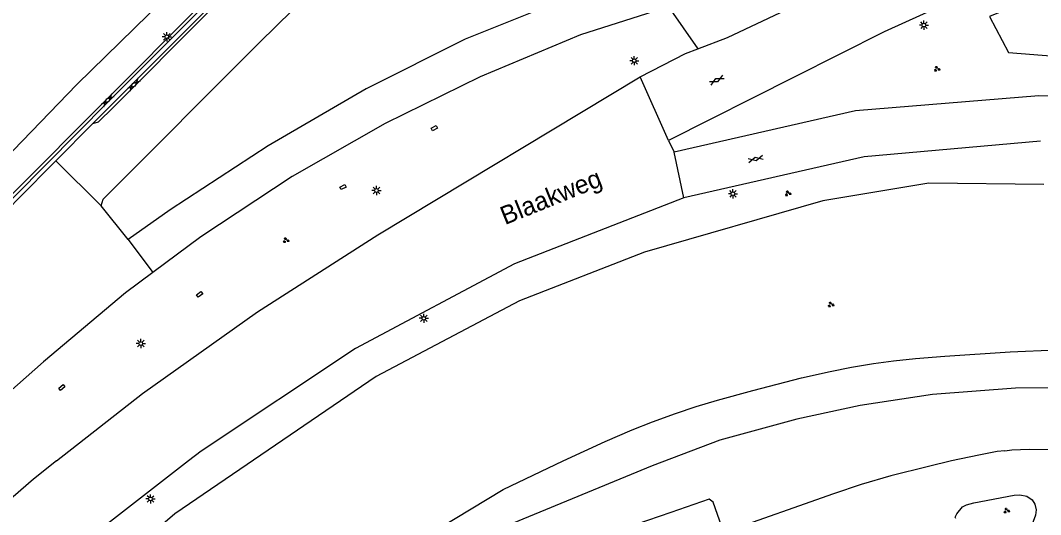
# Model space of a CAD drawing. Extents: x 131000 to 133013, y 393000 to 396501.
# Drawn here: x 131671.6 to 131810.6, y 394992.7 to 395059.9 of the extents above; entities that cross this region are included whole.
import ezdxf

# ---------------------------------------------------------------- set-up
doc = ezdxf.new("R2010")
doc.units = 0
for name, color, linetype in [('gg-afsc-muur', 7, 'Continuous'), ('gg-anno-openbare ruimte label', 7, 'Continuous'), ('gg-knt-BGT kruinlijn', 7, 'Continuous'), ('gg-knt-verharding', 7, 'Continuous'), ('gg-kntw-bovenkant insteek waterloop', 7, 'Continuous'), ('gt-grn-groengrens', 7, 'Continuous'), ('gt-grn-weggrens', 7, 'Continuous'), ('gt-symb-gesloten verharding', 7, 'Continuous'), ('gt-symb-groenvak', 7, 'Continuous'), ('gt-symb-kolk center center', 7, 'Continuous'), ('gt-symb-lichtmast', 7, 'Continuous')]:
    doc.layers.add(name, color=color, linetype=linetype)

# ---------------------------------------------------------------- blocks, each defined once
blk = doc.blocks.new('gt0-LMAST')
at = {"layer": 'gt-symb-lichtmast'}
for p, q in [((-0.18, 0.17), (-0.45, 0.44)), ((-0.01, 0.25), (-0.01, 0.62)), ((0.17, 0.17), (0.44, 0.44)), ((-0.26, 0), (-0.63, 0)), ((-0.18, -0.18), (-0.45, -0.45)), ((-0.01, -0.25), (-0.01, -0.63)), ((0.44, -0.45), (0.17, -0.18)), ((0.24, 0), (0.62, 0))]:
    blk.add_line(p, q, dxfattribs=at)
blk.add_circle((-0.01, 0), 0.25, dxfattribs=at)
blk = doc.blocks.new('gt0-GESVH1')
at = {"layer": 'gt-symb-gesloten verharding'}
for p, q in [((-0.99, -0.26), (0.01, 0.24)), ((0.01, -0.26), (-0.99, 0.24)), ((0.01, 0.24), (1.01, -0.26)), ((1.01, 0.24), (0.01, -0.26))]:
    blk.add_line(p, q, dxfattribs=at)
blk = doc.blocks.new('gt0-KOLKCC')
at = {"layer": 'gt-symb-kolk center center'}
blk.add_lwpolyline([(-0.38, 0.2), (0.38, 0.2), (0.38, -0.2), (-0.38, -0.2)], close=True, dxfattribs=at)
blk = doc.blocks.new('gt0-GRVAK')
at = {"layer": 'gt-symb-groenvak'}
for p, q in [((-0.11, 0.19), (-0.23, 0.24)), ((-0.18, 0.15), (0.09, 0.15)), ((-0.09, 0.21), (-0.16, 0.32)), ((-0.05, 0.21), (-0.05, 0.39)), ((0, 0.21), (0.06, 0.32)), ((0.02, 0.19), (0.13, 0.24)), ((0.26, -0.05), (0.2, 0.06)), ((0.31, -0.05), (0.31, 0.13)), ((0.35, -0.05), (0.41, 0.06)), ((-0.24, -0.23), (-0.36, -0.18)), ((-0.32, -0.26), (-0.05, -0.26)), ((-0.23, -0.21), (-0.29, -0.09)), ((-0.18, -0.2), (-0.18, -0.02)), ((-0.14, -0.21), (-0.07, -0.09)), ((-0.12, -0.23), (0, -0.18)), ((0.24, -0.07), (0.12, -0.02)), ((0.17, -0.11), (0.44, -0.11)), ((0.37, -0.07), (0.49, -0.02))]:
    blk.add_line(p, q, dxfattribs=at)

msp = doc.modelspace()

# ---------------------------------------------------------------- linework, layer by layer
at = {"layer": 'gg-afsc-muur'}
msp.add_line((131676.47, 395040.84), (131681.5, 395045.93), dxfattribs=at)
for points in [[(131522.85, 394844.61), (131534.91, 394866.08), (131545.55, 394882.62), (131555.59, 394897.62), (131565.94, 394912.41), (131576.6, 394926.96), (131587.57, 394941.28), (131598.87, 394955.32), (131610.36, 394969.27), (131622.03, 394982.99), (131633.93, 394996.56), (131646.05, 395009.93), (131658.36, 395023.06), (131670.91, 395036.02), (131683.61, 395048.86), (131696.36, 395061.59), (131709.18, 395074.31), (131722.18, 395086.82), (131735.29, 395099.2), (131748.52, 395111.38), (131762.08, 395123.26), (131775.63, 395135.16)], [(131681.5, 395045.93), (131696.79, 395061.21)], [(131566.39, 394912.11), (131577.03, 394926.63), (131588.03, 394940.94), (131599.32, 394954.99), (131610.76, 394968.91), (131622.47, 394982.64), (131634.36, 394996.2), (131646.47, 395009.54), (131658.8, 395022.71), (131671.34, 395035.65), (131676.47, 395040.84)]]:
    msp.add_lwpolyline(points, dxfattribs=at)
at = {"layer": 'gg-knt-BGT kruinlijn'}
for points in [[(131933.73, 395349.33), (131907.81, 395326.6), (131882.41, 395294.58), (131861.92, 395251.88), (131845.16, 395212.89), (131830.61, 395194.34), (131791.8, 395154.82), (131777.97, 395142.27), (131740.4, 395109.12), (131714.55, 395085.66), (131679.34, 395051.22), (131648.43, 395019.26), (131630.96, 395000)], [(131876.81, 395097.66), (131870.43, 395093.01), (131854.14, 395083.34), (131830.88, 395071.64), (131803.61, 395060.46), (131806.21, 395055.59), (131831.42, 395053.6), (131862.58, 395050.81), (131902.96, 395044.59), (131944.85, 395039.41), (131975.23, 395035.22), (131969.59, 395038.74)], [(131811.02, 395037.62), (131795.33, 395037.78), (131780.93, 395035.39), (131756.61, 395028.39), (131739.59, 395021.78), (131720.09, 395011.48), (131692.68, 394992.81), (131662.5, 394966.96), (131645.05, 394949.66), (131627.73, 394930.27), (131615.3, 394914.2)]]:
    msp.add_lwpolyline(points, dxfattribs=at)
at = {"layer": 'gg-knt-verharding'}
for p, q in [((131759.92, 395043.58), (131760.66, 395042.03)), ((131686.33, 395030.15), (131682.65, 395034.72))]:
    msp.add_line(p, q, dxfattribs=at)
for points in [[(131681.5, 395045.93), (131682.3, 395046.14), (131684.3, 395048.11), (131697.09, 395060.92), (131709.89, 395073.6), (131722.84, 395086.11), (131735.96, 395098.49), (131749.2, 395110.68), (131762.74, 395122.51), (131776.3, 395134.44), (131789.13, 395147.08), (131804.06, 395162.05), (131805.59, 395163.46)], [(131877.55, 395104.27), (131877.23, 395104.02), (131862.39, 395094.09), (131849.39, 395086.55), (131837.09, 395080.22), (131819.47, 395071.79), (131802.28, 395064.33), (131789.27, 395058.41), (131776.99, 395052.24), (131759.92, 395043.58)], [(131682.65, 395034.72), (131682.9, 395035.63), (131704.24, 395056.98), (131721.91, 395074.31), (131739.48, 395091)], [(131763.88, 395056.08), (131767.95, 395057.61), (131781.52, 395064.06), (131792.46, 395069.13), (131795.31, 395070.85)], [(131756.68, 395066.39), (131746.05, 395062.95), (131732.19, 395057.37), (131718.75, 395050.61), (131705.39, 395042.88), (131692.02, 395034.15), (131686.33, 395030.15)], [(131521.9, 394845.06), (131534, 394866.62), (131544.63, 394883.12), (131554.66, 394898.51), (131564.98, 394913.12), (131575.77, 394928.05), (131586.63, 394942.21), (131597.81, 394956.26), (131609.24, 394969.82), (131621.05, 394983.95), (131632.95, 394997.47), (131645.19, 395010.85), (131657.85, 395023.69), (131670.57, 395036.33), (131696.05, 395061.9)], [(131759.9, 395061.77), (131747.93, 395057.96), (131734.27, 395052.27), (131721.32, 395045.92), (131708.67, 395038.69), (131696.21, 395030.51), (131689.69, 395025.65)], [(131756.05, 395052.26), (131762.2, 395055.45), (131763.88, 395056.08)], [(131676.56, 395000), (131688.25, 395009.19), (131703.92, 395020.27), (131720.31, 395030.75), (131756.05, 395052.26)], [(131976.81, 395032.63), (131953.86, 395034.74), (131934.26, 395037), (131910.2, 395040.11), (131885.19, 395043.74), (131860.34, 395046.93), (131835.66, 395048.89), (131810.33, 395049.7), (131785.37, 395047.66), (131760.66, 395042.03)], [(131810.57, 395043.5), (131786.56, 395041.4), (131762.01, 395035.81)], [(131762.01, 395035.81), (131738.93, 395026.81), (131717.26, 395015.29), (131696.27, 395001.33), (131694.55, 395000)], [(131689.69, 395025.65), (131685.96, 395022.87), (131674.77, 395013.48), (131663.36, 395003.4), (131659.65, 395000)], [(131805.68, 395001.39), (131804.66, 395001.27), (131802.14, 395000.79), (131798.46, 395000), (131795.31, 394999.27), (131790.17, 394997.98), (131786.15, 394996.8), (131782.36, 394995.52), (131767.42, 394990.25)], [(131805.68, 395001.39), (131806.64, 395001.51), (131809.03, 395001.6), (131812.08, 395001.56), (131813.08, 395001.48), (131814.07, 395001.34), (131814.27, 395001.29)], [(131676.56, 395000), (131673.44, 394997.54), (131659.12, 394985.16), (131645.12, 394972.46), (131631.85, 394959.54), (131619.2, 394945.76), (131606.87, 394931.02), (131601.67, 394924.2)], [(131694.55, 395000), (131680.64, 394989.23), (131663.64, 394974.33), (131645.82, 394956.81), (131629.29, 394939.3), (131612.78, 394922.57), (131609.5, 394918.62)], [(131767.42, 394990.25), (131765.96, 394994.41), (131765.45, 394994.8), (131760.22, 394992.98), (131752.29, 394990.29), (131748.77, 394989.01), (131735.24, 394982.46), (131729.58, 394979.61), (131724.49, 394976.63), (131716.84, 394971.77), (131714.1, 394970.15), (131710.01, 394967.03), (131700.79, 394960.22), (131699.25, 394958.57), (131699.26, 394958.27), (131702.4, 394955.19), (131702.46, 394954.89)], [(131799.01, 394992.18), (131798.92, 394992.35), (131799.16, 394992.81), (131799.94, 394993.78), (131800.49, 394994.04), (131801.48, 394994.31), (131806.96, 394995.37), (131807.76, 394995.39), (131808.71, 394995.21)], [(131808.71, 394995.21), (131809.42, 394994.72), (131809.79, 394994.13), (131809.95, 394993.33)], [(131809.95, 394993.33), (131809.87, 394992.63), (131809.58, 394991.77), (131808.83, 394990.25)]]:
    msp.add_lwpolyline(points, dxfattribs=at)
at = {"layer": 'gg-kntw-bovenkant insteek waterloop'}
for points in [[(131718.01, 394984.43), (131737.38, 394996.12), (131745.55, 395000), (131751.26, 395002.64), (131754.93, 395004.23), (131757.71, 395005.33), (131760.84, 395006.46), (131763.69, 395007.39), (131766.57, 395008.26), (131771.39, 395009.6), (131777.99, 395011.29), (131781.9, 395012.17), (131784.84, 395012.76), (131787.8, 395013.25), (131790.54, 395013.62), (131793.52, 395013.93), (131797.51, 395014.25), (131806.44, 395014.83), (131812.73, 395015.13)], [(131813.12, 395009.96), (131807.14, 395009.91), (131795.86, 395009.03), (131786, 395007.54), (131777.38, 395005.7), (131766.91, 395002.85), (131757.68, 394999.33), (131737.97, 394991.21), (131732.05, 394988.04), (131718.96, 394980.05), (131705.74, 394970.63), (131698.91, 394965.54), (131691.54, 394959.88), (131684.48, 394953.72), (131677.63, 394947.2), (131667.3, 394937.73), (131650.49, 394920.6), (131642.61, 394912.39), (131633.37, 394901.49)]]:
    msp.add_lwpolyline(points, dxfattribs=at)
at = {"layer": 'gt-grn-groengrens'}
msp.add_line((131759.9, 395061.77), (131763.88, 395056.08), dxfattribs=at)
at = {"layer": 'gt-grn-weggrens'}
for p, q in [((131759.92, 395043.58), (131756.05, 395052.26)), ((131762.01, 395035.81), (131760.66, 395042.03)), ((131676.47, 395040.84), (131682.65, 395034.72)), ((131686.33, 395030.15), (131689.69, 395025.65))]:
    msp.add_line(p, q, dxfattribs=at)

# ---------------------------------------------------------------- block references
at = {"layer": 'gt-symb-gesloten verharding'}
for p, rotation in [((131687.12, 395051.19), -135.00000000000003), ((131766.49, 395051.82), -153.12746100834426), ((131683.54, 395049.08), -135.00000000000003), ((131771.79, 395041.09), -167.172876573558)]:
    msp.add_blockref('gt0-GESVH1', p, dxfattribs=dict(at, rotation=rotation))
at = {"layer": 'gt-symb-groenvak'}
for p in [(131796.46, 395053.33), (131776.17, 395036.4), (131707.81, 395030.02), (131782, 395021.28), (131805.93, 394993.23)]:
    msp.add_blockref('gt0-GRVAK', p, dxfattribs=at)
at = {"layer": 'gt-symb-kolk center center'}
for p, rotation in [((131728.02, 395045.29), 28.281361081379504), ((131715.58, 395037.26), 26.05235095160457), ((131696.05, 395022.66), -143.0041022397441), ((131677.29, 395010), 38.54346272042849)]:
    msp.add_blockref('gt0-KOLKCC', p, dxfattribs=dict(at, rotation=rotation))
at = {"layer": 'gt-symb-lichtmast'}
for p in [(131794.69, 395059.3), (131691.6, 395057.72), (131755.25, 395054.46), (131720.13, 395036.8), (131768.68, 395036.36), (131726.59, 395019.41), (131688.05, 395015.98), (131689.36, 394994.84)]:
    msp.add_blockref('gt0-LMAST', p, dxfattribs=at)

# ---------------------------------------------------------------- texts
at = {"layer": 'gg-anno-openbare ruimte label'}
msp.add_text('Blaakweg', height=2.5, rotation=22, dxfattribs=at).set_placement((131737.63, 395032.08))

doc.saveas('drawing.dxf')
